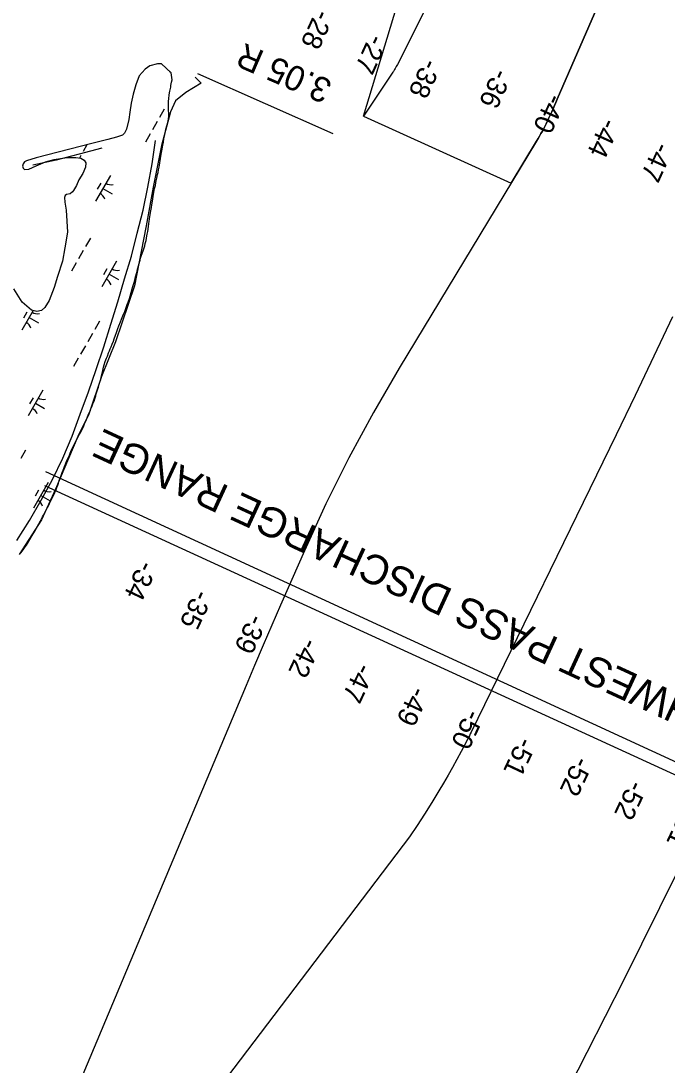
# Model space of a CAD drawing. Extents: x 3930721 to 3950824, y 220441 to 242861.
# Drawn here: x 3938420 to 3939511, y 226251 to 228013 of the extents above; entities that cross this region are included whole.
import ezdxf

# ---------------------------------------------------------------- set-up
doc = ezdxf.new("R2010")
doc.units = 0
for name, color, linetype in [('V-LEVE-TOET', 7, 'Continuous'), ('V-RIVR-EDGE', 7, 'Continuous'), ('V-RIVR-RANG', 7, 'Continuous'), ('V-RIVR-RANG-IDEN', 7, 'Continuous'), ('V-RRAP-FSHR', 7, 'Continuous'), ('V-STRM-FMON', 7, 'Continuous'), ('V-TOPO-DPTH', 7, 'Continuous'), ('V-TOPO-MAJR', 7, 'Continuous'), ('V-TOPO-MINR', 7, 'Continuous'), ('V-TOPO-SHOR', 7, 'Continuous'), ('V-WETL-SWMP', 7, 'Continuous')]:
    doc.layers.add(name, color=color, linetype=linetype)

msp = doc.modelspace()

# ---------------------------------------------------------------- linework, layer by layer
at = {"layer": 'V-LEVE-TOET'}
msp.add_line((3938947.5, 227822.9), (3938718.5, 227923.9), dxfattribs=at)
at = {"layer": 'V-RIVR-EDGE'}
msp.add_lwpolyline([(3938714, 227918.7), (3938724.6, 227908.1), (3938698.7, 227892.8), (3938681, 227878.6), (3938672.7, 227859.8), (3938657.4, 227803.2), (3938643.3, 227732.5), (3938631.5, 227667.6), (3938623.2, 227624), (3938611.5, 227566.3), (3938579.6, 227472), (3938556.1, 227413), (3938534.8, 227349.4), (3938516, 227311.7), (3938478.3, 227223.3), (3938454.7, 227171.4), (3938417, 227112.5)], dxfattribs=at)
at = {"layer": 'V-RIVR-RANG'}
msp.add_line((3938459.9, 227229.4), (3940195.9, 226433.2), dxfattribs=at)
msp.add_lwpolyline([(3940259.5, 226424.9), (3938462.2, 227252.3)], dxfattribs=at)
msp.add_lwpolyline([(3940259.5, 226424.9), (3938462.2, 227252.3)], dxfattribs=at)
at = {"layer": 'V-RRAP-FSHR'}
for points in [[(3938412.8, 227136.4), (3938434.2, 227169.9), (3938454.4, 227204.3), (3938473.5, 227239.4), (3938490.8, 227275.5), (3938506.2, 227312.4), (3938520.2, 227349.9), (3938534.1, 227387.4), (3938547, 227425.2), (3938559.8, 227463.1), (3938571.7, 227501.3), (3938583.7, 227539.5), (3938594.9, 227577.9), (3938606.6, 227616.3), (3938616.4, 227654.9), (3938626.3, 227693.7), (3938634.4, 227732.8), (3938641.6, 227772.3), (3938647.3, 227811.8)], [(3938556.7, 227798.7), (3938518.2, 227788.7), (3938479.3, 227778.6), (3938440.3, 227769.9)]]:
    msp.add_lwpolyline(points, dxfattribs=at)
at = {"layer": 'V-TOPO-DPTH'}
msp.add_line((3938998.8, 227852.8), (3939263, 228724.4), dxfattribs=at)
for points in [[(3939705.8, 228753.5), (3939325.9, 227881.3), (3939323.5, 227875.9), (3939321.2, 227870.6), (3939318.8, 227865.2), (3939316.4, 227859.9), (3939312.3, 227850.8), (3939311.2, 227848.4), (3939310.8, 227847.6), (3939308.5, 227842.7), (3939306.9, 227839.4), (3939305.3, 227836.2), (3939303.6, 227833), (3939301.9, 227829.8), (3939300.7, 227827.5), (3939298.3, 227823.3), (3939295.9, 227819), (3939293.5, 227814.8), (3939291, 227810.6), (3939058.8, 227427.5), (3939015.2, 227352.3), (3938973.6, 227276), (3938935.1, 227198.1), (3938898.7, 227119.2), (3938858.3, 227027.1), (3938843.6, 226993.4), (3938829.1, 226959.6), (3938814.6, 226925.7), (3938800.3, 226891.8), (3938439, 226031.3)], [(3939247.9, 227739.5), (3939291, 227810.6), (3939293.5, 227814.8), (3939295.9, 227819), (3939298.3, 227823.3), (3939300.7, 227827.5), (3939301.9, 227829.8), (3939303.6, 227833), (3939305.3, 227836.2), (3939306.9, 227839.4), (3939308.5, 227842.7), (3939310.8, 227847.6), (3939311.2, 227848.4), (3939312.3, 227850.8), (3939316.4, 227859.9), (3939318.8, 227865.2), (3939321.2, 227870.6), (3939323.5, 227875.9), (3939325.9, 227881.3), (3939705.8, 228753.5)], [(3939288.7, 228402.1), (3939055.8, 227939.6), (3939054, 227936.2), (3939052, 227933), (3939051, 227931.4), (3939049, 227928.2), (3939047.9, 227926.6), (3938998.8, 227852.8)], [(3939288.7, 228402.1), (3939055.8, 227939.6), (3939054, 227936.2), (3939052, 227933), (3939051, 227931.4), (3939049, 227928.2), (3939047.9, 227926.6), (3938998.8, 227852.8), (3939247.9, 227739.5)]]:
    msp.add_lwpolyline(points, dxfattribs=at)
at = {"layer": 'V-TOPO-MAJR'}
for points in [[(3939106.3, 225742.9), (3939376.3, 226272.7), (3939407.3, 226333.6), (3939438.1, 226394.6), (3939468.7, 226455.7), (3939499.2, 226516.8), (3939549.3, 226617.6), (3939554.7, 226628.4), (3939560, 226639.1), (3939565.3, 226649.9), (3939570.6, 226660.7), (3939717.3, 226961.4), (3939764.6, 227058.2), (3939812, 227155), (3939859.5, 227251.8), (3939907.1, 227348.6), (3939976.8, 227490.1), (3939989.5, 227516.1), (3940002.3, 227542), (3940015, 227568), (3940027.7, 227594), (3940294.5, 228140.7)], [(3939520.6, 227514.1), (3939489.2, 227447.4), (3939457.3, 227380.9), (3939425.2, 227314.5), (3939180.4, 226813), (3939178.9, 226809.9), (3939177.4, 226806.9), (3939175.8, 226803.8), (3939174.2, 226800.8), (3939163.3, 226780), (3939156.1, 226766.6), (3939148.8, 226753.4), (3939141.3, 226740.2), (3939133.6, 226727.1), (3939125.7, 226713.7), (3939113.8, 226694.1), (3939101.7, 226674.7), (3939089.1, 226655.5), (3939076.2, 226636.5), (3938550.3, 225944.2)]]:
    msp.add_lwpolyline(points, dxfattribs=at)
at = {"layer": 'V-TOPO-MINR'}
for points in [[(3939705.8, 228753.5), (3939325.9, 227881.3), (3939323.5, 227875.9), (3939321.2, 227870.6), (3939318.8, 227865.2), (3939316.4, 227859.9), (3939312.3, 227850.8), (3939311.2, 227848.4), (3939310.8, 227847.6), (3939308.5, 227842.7), (3939306.9, 227839.4), (3939305.3, 227836.2), (3939303.6, 227833), (3939301.9, 227829.8), (3939300.7, 227827.5), (3939298.3, 227823.3), (3939295.9, 227819), (3939293.5, 227814.8), (3939291, 227810.6), (3939058.8, 227427.5), (3939015.2, 227352.3), (3938973.6, 227276), (3938935.1, 227198.1), (3938898.7, 227119.2), (3938858.3, 227027.1), (3938843.6, 226993.4), (3938829.1, 226959.6), (3938814.6, 226925.7), (3938800.3, 226891.8), (3938439, 226031.3)], [(3939288.7, 228402.1), (3939055.8, 227939.6), (3939054, 227936.2), (3939052, 227933), (3939051, 227931.4), (3939049, 227928.2), (3939047.9, 227926.6), (3938998.8, 227852.8)], [(3940259.5, 226424.9), (3938462.2, 227252.3)]]:
    msp.add_lwpolyline(points, dxfattribs=at)
at = {"layer": 'V-TOPO-SHOR'}
msp.add_lwpolyline([(3938673.5, 227925.5), (3938657.1, 227940.8), (3938650.4, 227941.2), (3938637.7, 227937.3), (3938629.6, 227932), (3938619.7, 227920.7), (3938614, 227905.3), (3938609.4, 227889.9), (3938606.2, 227874.4), (3938603.8, 227859.2), (3938602.2, 227846.9), (3938598.4, 227830.5), (3938594.9, 227824), (3938591.3, 227820.8), (3938581.2, 227816.9), (3938566.9, 227813.5), (3938539.6, 227806.3), (3938445.8, 227782.4), (3938429.6, 227777.5), (3938425.8, 227775.3), (3938423.8, 227772.2), (3938422.8, 227768.2), (3938423.6, 227765.1), (3938426.2, 227762.7), (3938433.5, 227763.1), (3938445.4, 227768.6), (3938461.2, 227775.3), (3938475.9, 227779.6), (3938497.7, 227782.6), (3938512.5, 227782.7), (3938521.4, 227781.7), (3938526.5, 227778.2), (3938529.3, 227774), (3938528.9, 227766.5), (3938524.5, 227756), (3938518, 227745.1), (3938513.6, 227735.6), (3938508.9, 227726.9), (3938507.3, 227724.8), (3938503.1, 227721.6), (3938496.8, 227720.2), (3938494.6, 227718.5), (3938493.6, 227715.1), (3938494.2, 227707.2), (3938496.5, 227693.7), (3938498.5, 227656.9), (3938494.3, 227630.4), (3938489.9, 227607.9), (3938481.6, 227582), (3938475.8, 227563.2), (3938467.9, 227541.4), (3938460.1, 227529.9), (3938454.6, 227524.6), (3938446.9, 227522.8), (3938437.6, 227525.4), (3938422.1, 227538.7), (3938407.7, 227560.9)], dxfattribs=at)
at = {"layer": 'V-WETL-SWMP'}
for p, q in [((3938629.6, 227932), (3938619.7, 227920.7)), ((3938637.7, 227937.3), (3938629.6, 227932)), ((3938650.4, 227941.2), (3938637.7, 227937.3)), ((3938657.1, 227940.8), (3938650.4, 227941.2)), ((3938673.5, 227925.5), (3938657.1, 227940.8)), ((3938671.3, 227927.5), (3938670.8, 227926.7)), ((3938675.6, 227913.8), (3938673.5, 227925.5)), ((3938619.7, 227920.7), (3938614, 227905.3)), ((3938673.3, 227904.6), (3938674.5, 227909.9)), ((3938674.5, 227909.9), (3938675.6, 227913.8)), ((3938609.4, 227889.9), (3938606.2, 227874.4)), ((3938614, 227905.3), (3938609.4, 227889.9)), ((3938670.6, 227888.4), (3938671.6, 227894.6)), ((3938671.6, 227894.6), (3938673, 227901.3)), ((3938673, 227901.3), (3938673.3, 227904.6)), ((3938606.2, 227874.4), (3938603.8, 227859.2)), ((3938669.2, 227871.8), (3938669.3, 227878.1)), ((3938669.3, 227878.1), (3938669.7, 227881.7)), ((3938669.7, 227881.7), (3938670.6, 227888.4)), ((3938603.8, 227859.2), (3938602.2, 227846.9)), ((3938661.9, 227864.4), (3938653.9, 227850.5)), ((3938669.2, 227866.5), (3938669.2, 227871.8)), ((3938669.3, 227861.6), (3938669.2, 227866.5)), ((3938669.7, 227858.2), (3938669.3, 227861.6)), ((3938669.5, 227852.7), (3938669.7, 227858.2)), ((3938602.2, 227846.9), (3938598.4, 227830.5)), ((3938650, 227843.6), (3938642, 227829.7)), ((3938666.4, 227836.4), (3938667.6, 227839.8)), ((3938667.6, 227839.8), (3938668.4, 227844.5)), ((3938668.4, 227844.5), (3938669.1, 227847.7)), ((3938669.1, 227847.7), (3938669.5, 227852.7)), ((3938591.3, 227820.8), (3938581.2, 227816.9)), ((3938594.9, 227824), (3938591.3, 227820.8)), ((3938598.4, 227830.5), (3938594.9, 227824)), ((3938638, 227822.7), (3938630.1, 227808.8)), ((3938661.5, 227815.3), (3938662.9, 227821.6)), ((3938662.9, 227821.6), (3938664, 227827)), ((3938664, 227827), (3938664.6, 227830.4)), ((3938664.6, 227830.4), (3938666.4, 227836.4)), ((3938539.6, 227806.3), (3938445.8, 227782.4)), ((3938531.5, 227804.2), (3938525, 227793)), ((3938566.9, 227813.5), (3938539.6, 227806.3)), ((3938581.2, 227816.9), (3938566.9, 227813.5)), ((3938658.8, 227800.5), (3938659.6, 227803.6)), ((3938659.6, 227803.6), (3938660.5, 227808.1)), ((3938660.5, 227808.1), (3938661.5, 227815.3)), ((3938521.1, 227786), (3938518.8, 227782)), ((3938655.8, 227780.9), (3938657, 227788.7)), ((3938657, 227788.7), (3938658.4, 227796.7)), ((3938658.4, 227796.7), (3938658.8, 227800.5)), ((3938423.8, 227772.2), (3938422.8, 227768.2)), ((3938422.8, 227768.2), (3938423.6, 227765.1)), ((3938425.8, 227775.3), (3938423.8, 227772.2)), ((3938429.6, 227777.5), (3938425.8, 227775.3)), ((3938445.8, 227782.4), (3938429.6, 227777.5)), ((3938433.5, 227763.1), (3938445.4, 227768.6)), ((3938445.4, 227768.6), (3938461.2, 227775.3)), ((3938461.2, 227775.3), (3938475.9, 227779.6)), ((3938475.9, 227779.6), (3938497.7, 227782.6)), ((3938497.7, 227782.6), (3938512.5, 227782.7)), ((3938512.5, 227782.7), (3938521.4, 227781.7)), ((3938521.4, 227781.7), (3938526.5, 227778.2)), ((3938528.9, 227766.5), (3938524.5, 227756)), ((3938526.5, 227778.2), (3938529.3, 227774)), ((3938529.3, 227774), (3938528.9, 227766.5)), ((3938652.5, 227761.9), (3938653.7, 227766.7)), ((3938653.7, 227766.7), (3938654.1, 227769.8)), ((3938654.1, 227769.8), (3938655.8, 227780.9)), ((3938423.6, 227765.1), (3938426.2, 227762.7)), ((3938426.2, 227762.7), (3938433.5, 227763.1)), ((3938524.5, 227756), (3938518, 227745.1)), ((3938571, 227752.3), (3938546.1, 227708.9)), ((3938649.6, 227748.2), (3938650.8, 227754)), ((3938650.8, 227754), (3938651.5, 227757.3)), ((3938651.5, 227757.3), (3938652.5, 227761.9)), ((3938513.6, 227735.6), (3938508.9, 227727)), ((3938518, 227745.1), (3938513.6, 227735.6)), ((3938554.8, 227739.7), (3938548.9, 227729.3)), ((3938645.8, 227730.5), (3938647, 227735.8)), ((3938647, 227735.8), (3938647.9, 227740.4)), ((3938647.9, 227740.4), (3938648.6, 227743.7)), ((3938648.6, 227743.7), (3938649.6, 227748.2)), ((3938494.6, 227718.5), (3938493.6, 227715.1)), ((3938493.6, 227715.1), (3938494.2, 227707.2)), ((3938496.8, 227720.2), (3938494.6, 227718.5)), ((3938503.1, 227721.6), (3938496.8, 227720.2)), ((3938507.3, 227724.8), (3938503.1, 227721.6)), ((3938508.9, 227727), (3938507.3, 227724.8)), ((3938558.5, 227730.6), (3938574.2, 227721.7)), ((3938642.2, 227709.3), (3938643.4, 227717.1)), ((3938643.4, 227717.1), (3938644.1, 227720.9)), ((3938644.1, 227720.9), (3938645.1, 227726.9)), ((3938645.1, 227726.9), (3938645.8, 227730.5)), ((3938494.2, 227707.2), (3938496.5, 227693.7)), ((3938639.4, 227692.7), (3938640.4, 227698.5)), ((3938640.4, 227698.5), (3938641.1, 227702.7)), ((3938641.1, 227702.7), (3938642.2, 227709.3)), ((3938496.5, 227693.7), (3938498.5, 227656.9)), ((3938636.6, 227674.7), (3938637.1, 227679.1)), ((3938637.1, 227679.1), (3938638.4, 227686)), ((3938638.4, 227686), (3938639.4, 227692.7)), ((3938634.2, 227658.2), (3938635.2, 227666.3)), ((3938635.2, 227666.3), (3938636.1, 227671.2)), ((3938636.1, 227671.2), (3938636.6, 227674.7)), ((3938498.5, 227656.9), (3938494.3, 227630.4)), ((3938537.2, 227646.6), (3938529.2, 227632.7)), ((3938629.9, 227637.6), (3938631.4, 227642.9)), ((3938631.4, 227642.9), (3938632.8, 227650.6)), ((3938632.8, 227650.6), (3938633.3, 227653.7)), ((3938633.3, 227653.7), (3938634.2, 227658.2)), ((3938494.3, 227630.4), (3938489.9, 227607.9)), ((3938525.2, 227625.8), (3938517.3, 227611.9)), ((3938624.7, 227620.9), (3938626.9, 227626.8)), ((3938626.9, 227626.8), (3938629, 227633.5)), ((3938629, 227633.5), (3938629.9, 227637.6)), ((3938489.9, 227607.9), (3938481.6, 227582)), ((3938581.4, 227607.8), (3938556.6, 227564.4)), ((3938619.5, 227604.1), (3938621.2, 227609.6)), ((3938621.2, 227609.6), (3938622.1, 227613)), ((3938622.1, 227613), (3938623.3, 227616.3)), ((3938623.3, 227616.3), (3938624.7, 227620.9)), ((3938513.3, 227605), (3938505.4, 227591.1)), ((3938565.3, 227595.1), (3938559.3, 227584.7)), ((3938615.2, 227586.9), (3938616.1, 227590.5)), ((3938616.1, 227590.5), (3938617.1, 227594.3)), ((3938617.1, 227594.3), (3938618.5, 227600.2)), ((3938618.5, 227600.2), (3938619.5, 227604.1)), ((3938481.6, 227582), (3938475.8, 227563.2)), ((3938569, 227586.1), (3938584.6, 227577.1)), ((3938609.2, 227565), (3938611.6, 227573.4)), ((3938611.6, 227573.4), (3938613, 227578.4)), ((3938613, 227578.4), (3938613.7, 227581.6)), ((3938613.7, 227581.6), (3938615.2, 227586.9)), ((3938422.1, 227538.7), (3938407.7, 227560.9)), ((3938475.8, 227563.2), (3938467.9, 227541.4)), ((3938604.7, 227548.8), (3938606.4, 227555)), ((3938606.4, 227555), (3938608.1, 227561)), ((3938608.1, 227561), (3938609.2, 227565)), ((3938437.6, 227525.4), (3938422.1, 227538.7)), ((3938467.9, 227541.4), (3938460.1, 227529.9)), ((3938599.5, 227534.7), (3938601.1, 227538.7)), ((3938601.1, 227538.7), (3938603.3, 227544.7)), ((3938603.3, 227544.7), (3938604.7, 227548.8)), ((3938440.5, 227524.6), (3938421.4, 227491.2)), ((3938430.1, 227521.9), (3938424.1, 227511.5)), ((3938446.9, 227522.8), (3938437.6, 227525.4)), ((3938454.6, 227524.6), (3938446.9, 227522.8)), ((3938460.1, 227529.9), (3938454.6, 227524.6)), ((3938593.3, 227518.6), (3938595.2, 227523.1)), ((3938595.2, 227523.1), (3938596.4, 227526.3)), ((3938596.4, 227526.3), (3938597.6, 227529.4)), ((3938597.6, 227529.4), (3938599.5, 227534.7)), ((3938433.8, 227512.9), (3938449.4, 227503.9)), ((3938552.6, 227506.4), (3938544.7, 227492.5)), ((3938585.4, 227499), (3938588, 227505.7)), ((3938588, 227505.7), (3938589.9, 227509.9)), ((3938589.9, 227509.9), (3938592.1, 227515.4)), ((3938592.1, 227515.4), (3938593.3, 227518.6)), ((3938540.7, 227485.6), (3938532.7, 227471.7)), ((3938579.7, 227482.9), (3938581.2, 227487.4)), ((3938581.2, 227487.4), (3938583.8, 227494.4)), ((3938583.8, 227494.4), (3938585.4, 227499)), ((3938572.3, 227463.2), (3938574.2, 227468)), ((3938574.2, 227468), (3938576.2, 227473)), ((3938576.2, 227473), (3938577.5, 227476.6)), ((3938577.5, 227476.6), (3938579.7, 227482.9)), ((3938528.8, 227464.7), (3938520.8, 227450.9)), ((3938565.9, 227447.7), (3938568, 227452.9)), ((3938568, 227452.9), (3938569.5, 227456.3)), ((3938569.5, 227456.3), (3938570.9, 227459.9)), ((3938570.9, 227459.9), (3938572.3, 227463.2)), ((3938516.8, 227443.9), (3938508.9, 227430)), ((3938559.5, 227429), (3938560.4, 227433.1)), ((3938560.4, 227433.1), (3938562.3, 227438.6)), ((3938562.3, 227438.6), (3938564.4, 227444.3)), ((3938564.4, 227444.3), (3938565.9, 227447.7)), ((3938555.4, 227412.2), (3938557.1, 227418.9)), ((3938557.1, 227418.9), (3938558, 227423.2)), ((3938558, 227423.2), (3938559.5, 227429)), ((3938550.9, 227395.4), (3938552.1, 227400)), ((3938552.1, 227400), (3938553.8, 227405.1)), ((3938553.8, 227405.1), (3938554.7, 227408.2)), ((3938554.7, 227408.2), (3938555.4, 227412.2)), ((3938456.7, 227390), (3938431.9, 227346.6)), ((3938544.5, 227375.3), (3938546.2, 227380.3)), ((3938546.2, 227380.3), (3938547.1, 227383.7)), ((3938547.1, 227383.7), (3938548.3, 227387.3)), ((3938548.3, 227387.3), (3938549.9, 227392.3)), ((3938549.9, 227392.3), (3938550.9, 227395.4)), ((3938440.6, 227377.4), (3938434.6, 227366.9)), ((3938444.3, 227368.3), (3938459.9, 227359.4)), ((3938538.1, 227358.5), (3938540.4, 227363.6)), ((3938540.4, 227363.6), (3938541.4, 227366.9)), ((3938541.4, 227366.9), (3938543.5, 227371.7)), ((3938543.5, 227371.7), (3938544.5, 227375.3)), ((3938530, 227339.2), (3938532.6, 227345.4)), ((3938532.6, 227345.4), (3938534.3, 227349.4)), ((3938534.3, 227349.4), (3938536.8, 227354.8)), ((3938536.8, 227354.8), (3938538.1, 227358.5)), ((3938522.6, 227322.8), (3938525.6, 227328.4)), ((3938525.6, 227328.4), (3938528.1, 227334.8)), ((3938528.1, 227334.8), (3938530, 227339.2)), ((3938514.4, 227307.7), (3938517.1, 227312.6)), ((3938517.1, 227312.6), (3938519, 227315.9)), ((3938519, 227315.9), (3938521.1, 227319.3)), ((3938521.1, 227319.3), (3938522.6, 227322.8)), ((3938505.2, 227289.3), (3938508, 227295)), ((3938508, 227295), (3938509.7, 227298.7)), ((3938509.7, 227298.7), (3938512.5, 227304.2)), ((3938512.5, 227304.2), (3938514.4, 227307.7)), ((3938427.9, 227288.6), (3938419.9, 227274.7)), ((3938497.7, 227271.3), (3938499.4, 227275)), ((3938499.4, 227275), (3938501.8, 227280.7)), ((3938501.8, 227280.7), (3938503, 227284)), ((3938503, 227284), (3938505.2, 227289.3)), ((3938489.7, 227251), (3938492.5, 227258)), ((3938492.5, 227258), (3938493.7, 227261.5)), ((3938493.7, 227261.5), (3938495.1, 227265.3)), ((3938495.1, 227265.3), (3938497.7, 227271.3)), ((3938483.4, 227233), (3938484.7, 227237.6)), ((3938484.7, 227237.6), (3938487.3, 227244.7)), ((3938487.3, 227244.7), (3938489.7, 227251)), ((3938465.9, 227234.1), (3938441, 227190.7)), ((3938449.7, 227221.5), (3938443.8, 227211.1)), ((3938477.3, 227217.2), (3938478.7, 227220.6)), ((3938478.7, 227220.6), (3938480.6, 227225.6)), ((3938480.6, 227225.6), (3938482.3, 227229.9)), ((3938482.3, 227229.9), (3938483.4, 227233)), ((3938453.4, 227212.4), (3938469.1, 227203.5)), ((3938468.2, 227199), (3938471, 227204.3)), ((3938471, 227204.3), (3938473.4, 227209)), ((3938473.4, 227209), (3938474.9, 227212.2)), ((3938474.9, 227212.2), (3938477.3, 227217.2)), ((3938460.3, 227183.9), (3938461.8, 227187.2)), ((3938461.8, 227187.2), (3938464.6, 227192)), ((3938464.6, 227192), (3938466.8, 227196.3)), ((3938466.8, 227196.3), (3938468.2, 227199)), ((3938450, 227164.3), (3938452.9, 227169.8)), ((3938452.9, 227169.8), (3938456.5, 227176.5)), ((3938456.5, 227176.5), (3938458, 227179.3)), ((3938458, 227179.3), (3938460.3, 227183.9)), ((3938441.7, 227149.1), (3938443.4, 227152.1)), ((3938443.4, 227152.1), (3938445.6, 227156.1)), ((3938445.6, 227156.1), (3938448.2, 227160.7)), ((3938448.2, 227160.7), (3938450, 227164.3)), ((3938431, 227131.6), (3938433.1, 227135.3)), ((3938433.1, 227135.3), (3938434.8, 227137.9)), ((3938434.8, 227137.9), (3938437.2, 227141.9)), ((3938437.2, 227141.9), (3938438.9, 227144.6)), ((3938438.9, 227144.6), (3938441.7, 227149.1)), ((3938419.8, 227115.8), (3938423.6, 227120.7)), ((3938423.6, 227120.7), (3938426.2, 227124.3)), ((3938426.2, 227124.3), (3938429.1, 227128.3)), ((3938429.1, 227128.3), (3938431, 227131.6))]:
    msp.add_line(p, q, dxfattribs=at)
for centre, start, end in [((3938572.5, 227754.5), 239.4279, 280.9715), ((3938545, 227706.6), 19.4279, 60.9715), ((3938582.9, 227609.9), 239.4279, 280.9715), ((3938555.5, 227562), 19.4279, 60.9715), ((3938447.8, 227536.7), 239.4279, 280.9715), ((3938420.3, 227488.8), 19.4279, 60.9715), ((3938458.2, 227392.2), 239.4279, 280.9715), ((3938430.8, 227344.2), 19.4279, 60.9715), ((3938467.4, 227236.3), 239.4279, 280.9715), ((3938439.9, 227188.4), 19.4279, 60.9715)]:
    msp.add_arc(centre, 17.6, start, end, dxfattribs=at)

# ---------------------------------------------------------------- texts
at = {"layer": 'V-RIVR-RANG'}
for s, rotation, p in [('-28', 245.3583, (3938918.9, 228034.7)), ('-27', 245.3583, (3939009.8, 227992.9)), ('-38', 245.3583, (3939101, 227951.9)), ('-36', 245.4983, (3939219.9, 227935)), ('-40', 245.4983, (3939311.1, 227892.9)), ('-44', 245.4983, (3939402.8, 227851.5)), ('-47', 245.4983, (3939492.5, 227810.7)), ('-34', 244.6483, (3938621.5, 227104.6)), ('-35', 244.7927, (3938714.8, 227055.8)), ('-39', 244.7927, (3938807, 227014.4)), ('-42', 244.7927, (3938898.3, 226973.9)), ('-47', 244.7927, (3938989.2, 226931.5)), ('-49', 244.7927, (3939080.9, 226892.3)), ('-50', 244.7927, (3939173.3, 226853.5)), ('-51', 244.7927, (3939261.6, 226806.7)), ('-52', 244.7927, (3939356.9, 226774)), ('-52', 244.7927, (3939448.7, 226733.8)), ('-51', 244.7927, (3939537, 226686))]:
    msp.add_text(s, height=33.5, rotation=rotation, dxfattribs=at).set_placement(p)
at = {"layer": 'V-RIVR-RANG-IDEN'}
msp.add_text('SOUTHWEST PASS DISCHARGE RANGE', height=50, rotation=155.2796, dxfattribs=at).set_placement((3939735.7, 226784))
at = {"layer": 'V-STRM-FMON'}
msp.add_text('3.05 R', height=42, rotation=156.5281, dxfattribs=at).set_placement((3938948.2, 227911.2))

doc.saveas('drawing.dxf')
